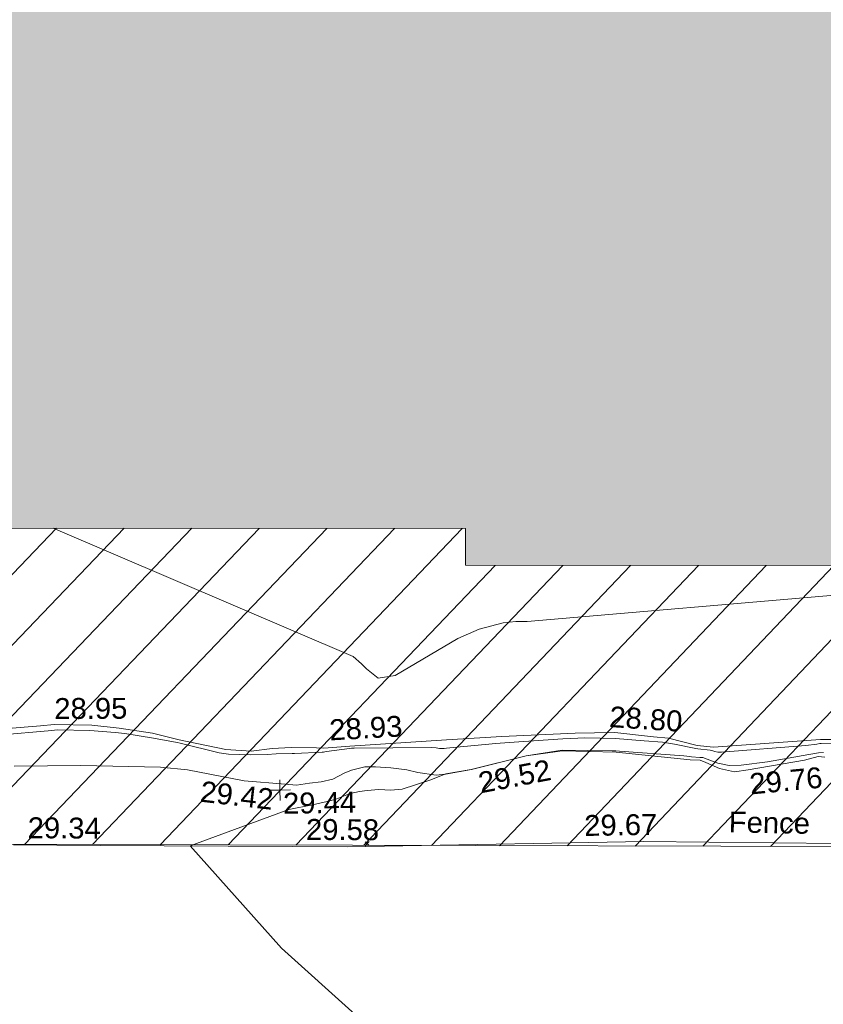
# Model space of a CAD drawing. Header units: millimetres. Extents: x -287732 to 520720, y -88450 to 287754.
# Tile 258 of 383: x 31192 to 45609, y 121378 to 139054. Entities that reach past the tile are written whole.
import ezdxf

# ---------------------------------------------------------------- set-up
doc = ezdxf.new("R2010")
doc.units = ezdxf.units.MM
doc.linetypes.add('IMPORT-HIDDEN2 _3_', pattern=[4762.5, 3175, -1587.5])
doc.linetypes.add('IMPORT-UG_ELEC_STREET LIGHTING_QLB2 _2_', pattern=[2700, 1500, -300.0000000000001, 0, -250, 150, -300.0000000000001, 0, -200])
for name, color, linetype, lineweight, true_color in [('00_UAV_FENCE', 7, 'Continuous', 9, 0x264c2f), ('00_UAV_LEVEL_SPOT', 7, 'Continuous', 9, 0x666666), ('00_UAV_SLOPE_BOTTOM', 30, 'Continuous', 9, 0xff7f00), ('00_UAV_SLOPE_TOP', 40, 'Continuous', 9, 0xffbf00), ('01_DTM_CONTOUR_MNR', 7, 'Continuous', 9, 0xa5a552), ('12333-PUM-2D-U-0001-C01 - Rev2_REVIT IMPORT_dwg', 7, 'Continuous', 9, 0x767676), ('A_RHA_Line', 7, 'Continuous', 9, 0x00a600), ('PUM-CHAMBER EXTENTS', 6, 'IMPORT-HIDDEN2 _3_', 9, 0xff00ff), ('PUM-UNABLE TO SURVEY', 190, 'Continuous', 9, 0x7f00ff)]:
    doc.layers.add(name, color=color, linetype=linetype, lineweight=lineweight, true_color=true_color)
doc.layers.add('A_RHA_Detail', color=7, linetype='Continuous', lineweight=9)
doc.layers.add('GEN-TEXT', color=7, linetype='Continuous', lineweight=9)
doc.styles.add('Swis721 Lt BT_2', font='swissl.ttf', dxfattribs={"height": 375})

# ---------------------------------------------------------------- blocks, each defined once
blk = doc.blocks.new('12333-PUM-2D-U-0001-C01 - Rev2_REVIT IMPORT_dwg_UAV-2077255-Site Location Plan Proposed')
at = {"layer": '00_UAV_LEVEL_SPOT', "color": 254, "true_color": 0xcccccc, "flags": 128}
for points in [[(500.0000000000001, 0), (0, 0), (0, 500.0000000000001)], [(0, -500.0000000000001), (0, 0), (-500.0000000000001, 0)]]:
    blk.add_lwpolyline(points, dxfattribs=at)
blk = doc.blocks.new('12333-PUM-2D-U-0001-C01 - Rev2_REVIT IMPORT_dwg_MGS62954_T2_Galway_ITM_3d_Rev1-2077680-Site Location Plan Proposed')
at = {"layer": '00_UAV_FENCE', "color": 254, "true_color": 0xcccccc, "flags": 128}
blk.add_lwpolyline([(533935206.6221311, 725679102.9128728), (533936759.0885, 725679065.2965001), (533940199.325044, 725678985.3090591), (533941189.0885001, 725678962.2965001), (533945197.682681, 725678961.5435711), (533946513.0885, 725678961.2965001), (533950007.0885, 725678867.2965002), (533950179.9217247, 725678796.7998312), (533952086.0885001, 725678019.2965002), (533955007.8099065, 725677707.5386722), (533955637.4254999, 725677640.3565), (533959398.4255, 725677518.3564999), (533960001.7125965, 725677502.8472565), (533964766.4255, 725677380.3565), (533964999.6327899, 725677378.2864738)], dxfattribs=at)
at = {"layer": '00_UAV_SLOPE_BOTTOM', "color": 254, "true_color": 0xcccccc, "flags": 128}
blk.add_lwpolyline([(533934987.8540001, 725681185.2585), (533935724.4635134, 725681230.8296767), (533935973.8540002, 725681246.2585), (533936643.854, 725681228.2585), (533937136.854, 725681160.2585001), (533937734.8540001, 725681064.2585001), (533938205.8540002, 725680937.2585001), (533939041.8540002, 725680747.2585001), (533939498.8540002, 725680711.2585001), (533939876.8540001, 725680747.2585001), (533940217.8540002, 725680761.2584999), (533940668.305406, 725680746.5530418), (533940799.8540001, 725680742.2585001), (533941270.8540002, 725680765.2585), (533943006.854, 725680851.2585), (533943996.854, 725680891.2585), (533945312.854, 725680933.2585), (533945660.0211799, 725680931.310858), (533946025.8540002, 725680929.2585), (533946718.8540002, 725680840.2585002), (533946986.854, 725680810.2585), (533947495.8540002, 725680672.2585001), (533947789.8540001, 725680638.2585001), (533949711.8540001, 725680739.2585), (533950110.8540001, 725680731.2585)], dxfattribs=at)
at = {"layer": '00_UAV_SLOPE_TOP', "color": 254, "true_color": 0xcccccc, "flags": 128}
blk.add_lwpolyline([(533949784.8540002, 725680423.2585), (533949663.8540001, 725680433.2585), (533949417.8540002, 725680372.2585001), (533948405.854, 725680220.2585001), (533948162.8540002, 725680186.2585002), (533947893.8540001, 725680250.2585), (533947651.8540002, 725680365.2585001), (533947548.8540002, 725680407.2585001), (533947366.854, 725680418.2585001), (533946043.8540002, 725680574.2585001), (533945072.8540001, 725680620.2585), (533944989.7284939, 725680609.7707026), (533944430.854, 725680539.2585002), (533943441.8540002, 725680309.2585), (533942976.854, 725680237.2585), (533942804.8540002, 725680220.2585001), (533942478.8540002, 725680272.2585), (533942282.8540001, 725680326.2585), (533941996.854, 725680366.2585), (533941721.8540002, 725680390.2585), (533941531.8540001, 725680390.2585), (533941292.8540002, 725680334.2585001), (533941156.8540001, 725680285.2585001), (533940951.8540001, 725680178.2585), (533940742.8540001, 725680139.2585), (533940535.854, 725680113.2585001), (533940300.854, 725680084.2585), (533940095.3112471, 725680105.3173093), (533939363.8540002, 725680180.2585), (533938347.8540002, 725680395.2585), (533937866.854, 725680448.2585001), (533936434.8540001, 725680503.2585), (533935241.8540001, 725680512.2585001)], dxfattribs=at)
at = {"layer": '01_DTM_CONTOUR_MNR', "color": 254, "true_color": 0xcccccc, "flags": 128}
for points in [[(533955928.2178058, 725683749.236967), (533953072.8775793, 725682526.7446767), (533953000.0246473, 725682510.4997101), (533951907.7985194, 725682719.8161122), (533951819.9725847, 725682729.253167), (533951686.06034, 725682733.1077293), (533951320.8421141, 725682909.096933), (533950868.3342286, 725683260.6052773), (533950783.9438123, 725683317.6114272), (533950721.3472973, 725683331.055059), (533950414.6354167, 725683323.3333334), (533950263.6668929, 725683333.9721847), (533950217.232935, 725683338.0235249), (533944486.2819303, 725682952.6128732), (533944285.0799745, 725682953.5764557), (533944054.6860553, 725682934.558917), (533943623.7758124, 725682827.5545667), (533943236.2453067, 725682665.7636149), (533942101.9763803, 725682023.8235593), (533941795.0342467, 725681979.9657534), (533941594.2890519, 725682151.5757068), (533941504.4341809, 725682240.6029558), (533941356.0116561, 725682376.5397571), (533936014.8730016, 725684772.2997078)], [(533935030.2001251, 725681080.6556598), (533935861.1973006, 725681139.7068527), (533936031.5678006, 725681149.6177168), (533936611.4381444, 725681130.7135495), (533937062.5685366, 725681088.0214567), (533937237.9340792, 725681064.7490463), (533937749.4431514, 725680975.2834123), (533938172.1843766, 725680885.5010134), (533938227.0503161, 725680874.2344954), (533938924.9296668, 725680691.6309905), (533939091.0881017, 725680658.9993191), (533939481.9676551, 725680641.7346941), (533939783.9354865, 725680644.698514), (533939942.1592112, 725680650.8412588), (533940232.2964076, 725680655.4805354), (533940271.492855, 725680655.4051384), (533940769.8800001, 725680667.0169234), (533940792.6244898, 725680666.2448982), (533940816.9838709, 725680676.5935484), (533940848.1000003, 725680679.8750001), (533941259.7045869, 725680725.0745605), (533941296.9495168, 725680730.612245), (533941316.6433943, 725680730.612245), (533941343.1486631, 725680729.9185411), (533942731.6951035, 725680717.7362869), (533942815.6648926, 725680711.5695126), (533942872.9427837, 725680700.012858), (533942959.1538461, 725680697.4615386), (533943002.6384709, 725680700.3155731), (533943118.9796193, 725680713.1418737), (533943884.9734458, 725680770.8653545), (533944127.6888638, 725680786.0672039), (533945089.2783865, 725680832.180194), (533945237.5488195, 725680836.4172254), (533945488.9751695, 725680841.7382727), (533946033.0474302, 725680820.2925119), (533946552.1089361, 725680773.3373716), (533946875.6619611, 725680739.4184254), (533947094.5230357, 725680702.7263584), (533947471.3423647, 725680614.8891628), (533947511.8282076, 725680608.4933212), (533947732.9238395, 725680585.3020128), (533947757.620321, 725680577.553476), (533947811.3893434, 725680556.5815612), (533947869.0454546, 725680543.8636365), (533947930.2903823, 725680544.9645798), (533949446.6782007, 725680634.6712804), (533949647.3437501, 725680660.0592674), (533949698.5641719, 725680669.0978652), (533949725.2335696, 725680670.3608248), (533950034.6258688, 725680659.193998)], [(533941280.0000001, 725675950.0000002), (533939980.6395455, 725677164.0997251), (533938370, 725679030.0000001), (533940154.4973245, 725679650.3351172), (533940579.029528, 725679728.8617177), (533940738.9973264, 725679757.9278076), (533940874.4058553, 725679787.5579795), (533941019.7003707, 725679825.6897831), (533941169.1418605, 725679884.7108526), (533941259.8224513, 725679916.5675831), (533941425.716418, 725679951.3955224), (533941563.6199353, 725679968.0688818), (533941777.0394078, 725679981.8834134), (533941989.6897787, 725679965.1146759), (533942193.1333026, 725679978.6857569), (533942690.2006676, 725680134.0700879), (533942980, 725680240.0000001), (533943440.0000002, 725680310.0000002), (533944430.0000002, 725680540.0000001), (533945074.9315068, 725680626.369863), (533945974.3436685, 725680602.378465), (533946039.2028422, 725680598.6976836), (533946101.6958302, 725680594.4968739), (533947258.1223677, 725680492.2901624), (533947310.2926211, 725680481.2786261), (533947395.9717699, 725680469.9457114), (533947541.0021884, 725680456.7886206), (533947593.8543673, 725680452.0271021), (533947676.4920949, 725680421.0918972), (533947865.4110252, 725680345.897002), (533948068.352602, 725680301.4630517), (533948283.9834516, 725680305.3660489), (533948753.3089501, 725680357.32358), (533949500.6883593, 725680472.9472172), (533949671.8539281, 725680503.4943544), (533949761.2741649, 725680505.6038177)]]:
    blk.add_lwpolyline(points, dxfattribs=at)
at = {"xscale": 0.375, "yscale": 0.375, "zscale": 0.375}
blk.add_blockref('12333-PUM-2D-U-0001-C01 - Rev2_REVIT IMPORT_dwg_UAV-2077255-Site Location Plan Proposed', (533940000.0000001, 725680000), dxfattribs=at)
at = {"layer": '00_UAV_FENCE', "color": 251, "true_color": 0x666666, "char_height": 375, "attachment_point": 1, "line_spacing_factor": 1.005061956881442, "style": 'Swis721 Lt BT_2'}
for s, insert, width, rotation in [('29.34', (533935468.5447049, 725679591.9414302), 1495.902363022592, 358.61199070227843), ('29.58', (533940460.6693701, 725679474.6468849), 1495.902363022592, 358.67971819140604), ('29.67', (533945447.7756949, 725679456.7262131), 1495.902363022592, 359.9892382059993), ('Fence', (533948049.1861722, 725679476.1588756), 1681.10932225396, 357.95596352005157)]:
    blk.add_mtext(s, dxfattribs=dict(at, insert=insert, width=width, rotation=rotation))
at = {"layer": '00_UAV_LEVEL_SPOT', "insert": (533940051.8765643, 725679949.1441548), "char_height": 375, "width": 1495.902363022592, "attachment_point": 1, "line_spacing_factor": 1.005061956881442, "style": 'Swis721 Lt BT_2'}
blk.add_mtext('29.44', dxfattribs=at)
at = {"layer": '00_UAV_SLOPE_BOTTOM', "color": 251, "true_color": 0x666666, "char_height": 375, "width": 1495.902363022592, "attachment_point": 1, "line_spacing_factor": 1.005061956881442, "style": 'Swis721 Lt BT_2'}
for s, insert, rotation in [('28.95', (533935981.1292151, 725681722.6376497), 359.2261474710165), ('28.80', (533945950.251202, 725681404.0887116), 355.2403573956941), ('28.93', (533940899.1325384, 725681251.0044264), 2.1974804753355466)]:
    blk.add_mtext(s, dxfattribs=dict(at, insert=insert, rotation=rotation))
at = {"layer": '00_UAV_SLOPE_TOP', "color": 251, "true_color": 0x666666, "char_height": 375, "width": 1495.902363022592, "attachment_point": 1, "line_spacing_factor": 1.005061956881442, "style": 'Swis721 Lt BT_2'}
for s, insert, rotation in [('29.52', (533943536.4631663, 725680249.1264073), 9.766527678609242), ('29.42', (533938600.4326966, 725680191.2390118), 352.5398847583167), ('29.76', (533948411.7101128, 725680148.0397627), 4.475717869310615)]:
    blk.add_mtext(s, dxfattribs=dict(at, insert=insert, rotation=rotation))
blk = doc.blocks.new('12333-PUM-2D-U-0001-C01 - Rev2_REVIT IMPORT_dwg-1620468-Site Location Plan Proposed')
at = {"layer": 'PUM-CHAMBER EXTENTS', "true_color": 0xfff4d4}
h = blk.add_hatch(dxfattribs=at)
h.set_pattern_fill('FP_14', style=0, pattern_type=2)
h.set_pattern_definition([(45, (-533641079.65, -725615854.3560001), (-618.7184335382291, 618.7184335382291), [])])
h.paths.add_polyline_path([(351699.7223387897, 60394.56140982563), (351708.9931529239, 60906.25732130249), (352393.2163071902, 60898.13015708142), (353041.6677554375, 66223.39089351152), (353206.9931679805, 73966.25732118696), (353982.8594361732, 73952.71452510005), (354317.3501528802, 76699.64382133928), (358888.3501528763, 76111.64382135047), (361222.350152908, 86809.64382132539), (361563.3501529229, 88895.64382133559), (363078.3501529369, 90435.64382137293), (363904.3501529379, 101867.6438212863), (365385.1266995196, 110525.3932341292), (365230.9820148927, 110551.7047199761), (365498.4008083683, 111226.8875165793), (365470.0968050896, 111952.5482150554), (365624.7061381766, 111926.1574136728), (366051.3501529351, 114420.6438213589), (364898.3501528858, 114331.6438213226), (360524.3501529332, 111561.643821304), (356416.7002318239, 111258.678218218), (357929.2858412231, 111182.0907012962), (360544.5530249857, 111349.5624075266), (360546.5568067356, 111049.5690885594), (355314.0187962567, 111014.6190039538), (355309.6134037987, 111177.0234435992), (355277.3501528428, 111174.6438213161), (352644.3501529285, 114141.6438213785), (338239.8330883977, 112460.2766464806), (329804.3501528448, 111555.6438213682), (319532.3501528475, 110592.6438213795), (310517.3501528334, 109863.6438213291), (302620.3501528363, 109581.6438213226), (295825.3501529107, 109566.6438213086), (279813.350152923, 106549.6438213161), (276140.8366145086, 103581.1872824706), (276061.814112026, 103425.8629484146), (271406.8224872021, 105468.1551963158), (271509.3894614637, 105701.9358727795), (267649.3501529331, 107463.6438213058), (260223.350152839, 100640.6438213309), (259796.3501529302, 72682.64382134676), (269496.3501528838, 64316.64382130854), (273776.3501529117, 63665.64382135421), (309011.3501528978, 62955.64382139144), (311037.3501528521, 62074.6438213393), (338250.4136490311, 60841.37633496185), (351699.5658924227, 60394.56660730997)])
h.paths.add_polyline_path([(268358.9909750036, 65556.86419187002), (264596.4920611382, 69167.41490751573), (264804.2082447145, 69383.87273540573), (266581.5988270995, 67470.36930634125), (268566.7072650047, 65773.32227584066), (268393.5501527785, 65592.87780161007)])
h.paths.add_polyline_path([(332379.8871528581, 67575.85382149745), (302320.8871528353, 68122.85382142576), (302332.4158496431, 68783.33241919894), (280169.8095181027, 69186.63780598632), (280330.3604934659, 78384.59702432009), (275960.0958838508, 78464.13017966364), (276108.0612945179, 86595.19465455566), (280450.151176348, 86519.40319374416), (280756.2778082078, 103341.6855813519), (302910.5740271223, 102938.5317815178), (302920.972094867, 103534.2366836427), (310787.9439886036, 103391.077438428), (310815.0515439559, 104880.7045066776), (318228.828162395, 104745.7919744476), (318301.0448391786, 108714.2766025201), (322633.8020448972, 108635.4310593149), (322539.6341878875, 103240.5581443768), (349750.1643799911, 102745.3933022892), (349310.9351529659, 74176.4228213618), (332506.0083566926, 74506.52523825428), (332420.0679097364, 69783.88557772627)])
h.paths.add_polyline_path([(262373.7501529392, 72788.24382127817), (262335.6501529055, 75226.64382126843), (265345.5501529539, 75226.64382127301), (265383.6501528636, 72864.44382129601), (265304.282726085, 72862.43451935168)])
h.paths.add_polyline_path([(261383.1501529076, 75912.44382133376), (261459.3501528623, 80789.24382130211), (267517.2501529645, 80713.04382131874), (267441.0501529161, 75836.24382126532), (261504.349508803, 75910.91930113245)])
h.paths.add_polyline_path([(302573.8228673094, 78329.5292630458), (302592.4407276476, 78963.90062831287), (306343.567266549, 78898.43991812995), (306598.9518629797, 91613.856582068), (302817.47857218, 91689.80612071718), (302824.7189976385, 92271.11380375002), (296640.3411529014, 92395.32482125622), (296360.3411528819, 78454.32482147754), (302538.3452618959, 78330.24181806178)])
h.paths.add_polyline_path([(261840.3501529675, 80865.44382132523), (261687.9501528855, 92981.24382128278), (264050.1501528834, 92981.2438213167), (264202.5501529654, 80865.44382135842), (262112.9041611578, 80865.44382132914)])
h.paths.add_polyline_path([(274664.4282881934, 104261.9875886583), (272430.0401462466, 105281.7542374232), (273799.1437452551, 104582.3695657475), (274486.1144024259, 104328.01044291)])
h.paths.add_polyline_path([(315481.3501528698, 115683.6438212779), (326437.1652111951, 116343.5766866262), (364189.3501528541, 120948.6438212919), (366744.3501529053, 124721.6438213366), (363517.3501528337, 126053.6438213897), (359872.3501529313, 126432.6438213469), (352849.3501528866, 126181.6438212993), (339104.3501528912, 124625.6438213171), (335451.3501528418, 124514.6438212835), (325145.3501528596, 123235.643821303), (319635.3501528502, 122976.6438213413), (314446.3501528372, 122493.6438213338), (313566.3501528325, 118980.6438212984), (313763.6326656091, 118640.9882366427)])
h.paths.add_polyline_path([(322305.0501529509, 119194.0438212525), (322152.6501528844, 121403.8438213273), (326724.6501528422, 121784.8438212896), (326877.0501529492, 119498.8438213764), (323355.1979920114, 119264.0536772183)])
h.paths.add_polyline_path([(328629.650152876, 120870.4438213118), (328477.2501528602, 122089.6438212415), (329810.7501529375, 122242.0438213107), (329963.150152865, 121022.843821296), (328841.381541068, 120894.6416942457)])
h.paths.add_polyline_path([(317352.0501529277, 121480.0438213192), (317352.0501529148, 121861.0438213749), (317618.7501529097, 121856.3885555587), (317618.7501529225, 121480.0438212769), (317362.3608134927, 121480.0438213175)])
h.paths.add_polyline_path([(331601.450152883, 122089.6438213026), (331144.2501529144, 122242.0438212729), (331258.5501528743, 122623.0438212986), (331715.7501528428, 122470.6438213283), (331644.5503212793, 122233.3110493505)])
at = {"layer": 'GEN-TEXT', "color": 253, "true_color": 0xaaaaaa}
for p, q in [((300434.9948138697, 63122.28848226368), (300505.7054919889, 63192.9991603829)), ((300505.7054919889, 63122.28848226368), (300434.9948138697, 63192.9991603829))]:
    blk.add_line(p, q, dxfattribs=at)
at = {"layer": 'PUM-UNABLE TO SURVEY', "color": 7, "true_color": 0xfff4d4, "flags": 128}
blk.add_lwpolyline([(351699.7223387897, 60394.56140982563), (337339.3501528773, 60871.64382135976), (311037.3501528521, 62074.6438213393), (309011.3501528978, 62955.64382139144), (273776.3501529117, 63665.64382135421), (269496.3501528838, 64316.64382130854), (259796.3501529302, 72682.64382134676), (260223.350152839, 100640.6438213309), (267649.350152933, 107463.6438213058), (271509.3894614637, 105701.9358727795)], dxfattribs=at)
blk.add_blockref('12333-PUM-2D-U-0001-C01 - Rev2_REVIT IMPORT_dwg_MGS62954_T2_Galway_ITM_3d_Rev1-2077680-Site Location Plan Proposed', (-533641079.6498471, -725615854.3561786))

msp = doc.modelspace()

# ---------------------------------------------------------------- hatches: boundary and pattern name
at = {"layer": 'A_RHA_Detail', "true_color": 0xc0c0c0}
h = msp.add_hatch(color=9, dxfattribs=at)
h.paths.add_polyline_path([(-80880.60083809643, -68502.79057078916), (-80400.865924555, -68483.41509113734), (-80400.865924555, -62984.64684185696), (-24474.85765177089, -63009.32043784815), (-24456.14471271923, -50840.30023858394), (-36622.55041039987, -50831.65104353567), (-36622.55041039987, -44228.57792613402), (-50959.0526582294, -44218.38599194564), (-50959.0526582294, -42573.78171514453), (-54563.9325804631, -42571.21897729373), (-54565.69773352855, -45054.17447474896), (-92408.82109321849, -45027.27149621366), (-92411.78875845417, -49201.74309222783), (-100061.9988811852, -49201.74309222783), (-100052.2214449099, -64852.82557838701), (-86120.90825229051, -64852.82557838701), (-86092.1662649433, -62957.90041523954), (-84861.10047608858, -62957.90041523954), (-84854.79052929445, -68240.109737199), (-80870.60226892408, -68240.10973722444)])
h.paths.add_polyline_path([(-137238.9269902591, -68461.9384092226), (-132719.7426408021, -68433.0633692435), (-132847.0731201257, -62850.04282283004), (-130454.6837966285, -62916.63108078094), (-130498.2830220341, -61355.85393642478), (-117581.136331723, -61423.42893438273), (-117492.3908565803, -49183.91309190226), (-125136.5200282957, -49178.47881952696), (-125133.572703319, -45032.61887136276), (-163007.1824077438, -45005.6942194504), (-163007.1824076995, -44090.2963411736), (-163123.8521269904, -44090.21339942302), (-163122.6389897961, -42383.75184302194), (-166563.8543419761, -42383.75184298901), (-166565.034908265, -44044.39824208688), (-193158.4656786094, -44025.49275805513), (-193195.152889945, -62863.65652504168), (-137269.7106414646, -62916.63108078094), (-137254.3708868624, -65679.90523788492)])
h.paths.add_polyline_path([(120310.9497607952, -32334.28230164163), (120312.4652266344, -31610.73011961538), (133451.2244789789, -31638.24899384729), (133469.2230092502, -19717.98315780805), (121295.7536929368, -19692.48606430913), (121319.8434528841, -8190.941560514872), (112277.0825930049, -8172.001674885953), (112263.1770823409, -14811.1234547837), (78285.85310969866, -14739.95861438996), (78292.82277619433, -8167.077575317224), (75241.99098605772, -8160.673431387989), (69355.76844233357, -8152.931592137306), (69353.6659720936, -9156.74635762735), (68372.60878945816, -9154.691552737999), (68372.60878945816, -13705.52853215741), (69333.7233474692, -13707.54156770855), (69325.07112547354, -16249.53369228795), (66623.4489111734, -16249.53369228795), (66619.79243935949, -17995.29925530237), (65989.07757494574, -17995.2992552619), (65985.44262772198, -19730.78799483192), (57152.23993377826, -19712.28702421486), (57127.42535098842, -31559.89463417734), (70277.87165424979, -31587.43801817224), (70277.87165431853, -32271.7414715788), (78263.96947909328, -32285.12944888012), (78266.62661740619, -31019.79372153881), (112335.8856506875, -31091.15111860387), (112335.8856506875, -32317.57330553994), (119781.4233959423, -32333.17321913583)])
h.paths.add_polyline_path([(7503.717409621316, -1791.439263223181), (15482.43097392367, -674.0213231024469), (15484.0826588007, 148.1327206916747), (56188.28042539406, 205.5276654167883), (56155.84326007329, 14338.3166313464), (18016.62665935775, 14236.48149539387), (17967.9025208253, 34313.18372071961), (21727.10644863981, 34324.0692624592), (21708.90974962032, 40608.10218321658), (18009.66447159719, 40608.10218321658), (17995.54603706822, 45483.75063442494), (9770.084204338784, 45420.6329473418), (3966.213879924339, 45446.76585222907), (3984.771235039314, 14176.56786832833), (1023.062455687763, 14176.56786837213), (-276.5134647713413, 14190.52623461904), (-231.6790044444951, 5968.135265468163), (-226.4491536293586, 193.7444677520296), (553.0869992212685, 183.4716499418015), (7477.609307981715, 143.2867586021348), (7488.638446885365, -674.0213231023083)])
h.paths.add_polyline_path([(77755.59663317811, 53.47451145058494), (77729.51881611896, 1699.844979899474), (94464.47132486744, 1659.976083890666), (94606.37913471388, 17991.390236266), (88810.4190114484, 18015.03260816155), (88799.89418497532, 14436.74271609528), (69413.88950349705, 14457.8773889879), (69377.35724448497, 99.62816357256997), (75241.99098605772, 67.32134432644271)])
h.paths.add_polyline_path([(61252.12079701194, 46453.95617366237), (105774.7348988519, 46472.68783506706), (105768.2642198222, 61852.61234306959), (92285.13876309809, 61852.61234306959), (92308.59670399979, 65784.30757140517), (96107.4668000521, 65767.60445243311), (96059.68081117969, 75209.20847378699), (101084.8427276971, 75071.88872764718), (104988.0046543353, 74765.36560406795), (108403.6894220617, 74363.8408943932), (112009.2703903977, 73787.25420861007), (115645.3524815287, 73049.69667206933), (116890.8108051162, 72761.69136252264), (120208.9929833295, 71893.18353872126), (120865.241739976, 71703.68484519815), (124135.6329506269, 70669.67317906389), (127435.6253142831, 69480.50055823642), (127820.4368670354, 69394.93141813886), (128274.3081769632, 69331.69585753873), (128731.8791144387, 69306.66104516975), (129189.9401488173, 69320.00258290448), (129645.2782985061, 69371.62688826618), (130094.6997111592, 69461.17185603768), (130535.0520071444, 69588.00939074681), (130963.246434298, 69751.24981927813), (131376.2795165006, 69949.74812590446), (131771.2541232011, 70182.11198903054), (132162.5575600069, 70460.5404660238), (132496.0921583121, 70741.69081113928), (132820.871367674, 71064.98072578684), (133117.4593294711, 71414.31364272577), (133383.77568926, 71787.23923950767), (133616.5473239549, 72178.5372844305), (133817.1647262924, 72590.54524898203), (133982.6025969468, 73017.89547513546), (134111.7005086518, 73457.59040801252), (134203.5529320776, 73906.54590458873), (134257.5155883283, 74361.61286216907), (134272.5462649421, 74819.5993153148), (134250.5259875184, 75277.29281745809), (134189.6227572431, 75731.48297747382), (134090.9274700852, 76178.98397757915), (133955.1324028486, 76616.65691993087), (133783.1900598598, 77041.43184345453), (133576.3064937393, 77450.32925647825), (133335.932843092, 77840.48103920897), (133063.7551572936, 78209.15055532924), (132761.6825665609, 78553.75185442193), (132431.8338935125, 78871.8678050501), (132076.5227905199, 79161.26705197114), (131698.2415080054, 79419.91966861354), (131299.6434187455, 79646.01139197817), (131093.5942456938, 79746.34209763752), (132146.0467355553, 83110.22226145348), (122787.7632953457, 86282.54285518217), (121604.3555412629, 82800.3591886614), (117095.9864227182, 83870.84033785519), (116841.9598400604, 83526.35449572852), (116120.5435466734, 91221.93611972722), (110237.7341284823, 91274.27491021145), (110194.3680786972, 90435.39030214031), (104988.0046543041, 90486.49901390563), (104973.2761846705, 94309.82427956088), (103746.1314668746, 94309.8242795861), (103839.9937121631, 122852.1474271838), (96365.09202306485, 122931.9599470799), (96350.3400238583, 123952.4168585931), (104555.5505249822, 123902.1925226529), (104607.3234458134, 120248.5396156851), (125502.5015002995, 120134.1933400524), (125662.0200253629, 137657.3796882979), (114479.5865733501, 137699.2256881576), (114382.306264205, 129149.9458158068), (104644.159003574, 129187.9975073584), (104577.9931702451, 126217.3903144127), (101184.4926406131, 126159.1566967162), (101264.6166812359, 135959.2655565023), (89967.23178808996, 135988.8856164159), (89927.63362986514, 125823.6463181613), (93630.53562302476, 125840.7948842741), (93580.65688892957, 122931.9599470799), (88697.38835376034, 122904.7310126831), (88679.3898954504, 95739.09143775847), (86378.25848996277, 95739.09143775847), (86378.18187189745, 96178.1008337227), (83279.50743284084, 96200.92083327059), (83273.62493422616, 95735.74732133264), (70169.67509619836, 95733.22421950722), (70166.26842742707, 96272.07409347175), (66674.99731294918, 96257.14073655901), (66654.74538556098, 95755.71092136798), (65784.77231079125, 95755.71092136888), (65887.65094984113, 117470.630565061), (53473.3427162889, 117487.9046429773), (53434.44066309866, 98570.46349063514), (40649.41626916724, 98570.46349063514), (40610.16711559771, 94406.01479078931), (38853.82372868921, 94410.36303440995), (38848.65589191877, 89463.65332729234), (40612.46601912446, 89518.45976927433), (40665.38257362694, 86257.73741128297), (38372.19584460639, 86305.72309285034), (38369.79374539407, 76901.0507917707), (50937.9512507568, 76944.40198294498), (50922.88567286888, 74598.78180889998), (56484.9061132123, 74588.85093771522), (56484.9061132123, 75194.85181995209), (92465.4037153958, 75233.0258166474), (92645.92783662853, 71766.64845094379), (89810.55521366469, 69362.83965827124), (85313.16173974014, 69360.94750420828), (85313.16173974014, 66907.4050808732), (75210.14498263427, 66903.15451589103), (75210.14498263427, 63815.70944550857), (70819.40014309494, 63815.70999200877), (70819.21601505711, 64253.35708059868), (69456.83415683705, 64253.35708059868), (69455.7195737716, 66901.99623166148), (61303.32856759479, 66898.5668068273), (61304.56054988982, 63970.32021231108), (70500.41048208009, 63970.32021219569), (70500.4088543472, 61852.59006207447), (61245.6438848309, 61848.69637488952), (61252.03558504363, 46656.49344428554)])
h.paths.add_polyline_path([(-17153.16561239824, 48569.32684293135), (-17153.16561224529, 60770.38083685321), (-29362.88357759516, 60774.70428694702), (-29362.88357759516, 67399.20394580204), (-43507.24466814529, 67405.01911303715), (-43488.5313307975, 69093.07334175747), (-45766.41866231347, 69109.32868388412), (-45794.3462003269, 67405.01911303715), (-47272.11273194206, 67404.2124544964), (-47272.44887633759, 66454.91798908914), (-86004.56386332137, 66468.63299519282), (-86006.66970787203, 60521.58362721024), (-92662.87722510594, 60521.58362721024), (-92665.2138765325, 50184.35611932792), (-79752.0168396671, 50179.78309939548), (-79752.016597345, 48591.4932381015), (-17157.7163123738, 48569.32845417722)])
h.paths.add_polyline_path([(-201056.4185878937, 48628.75479108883), (-138377.9751621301, 48634.64535779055), (-138377.9751621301, 50133.28201003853), (-125467.710581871, 50134.49626164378), (-125468.6909603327, 60566.1903686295), (-132186.8595614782, 60565.86652591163), (-132187.4203588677, 66533.0197876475), (-170643.3098734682, 66805.61809689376), (-170643.3098732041, 67738.78475848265), (-200340.0100486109, 67488.93693764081), (-200348.7171487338, 60827.78025104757), (-201057.5650552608, 60827.71357558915), (-201056.6510294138, 51102.04313372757)])
h.paths.add_polyline_path([(-240051.5126725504, 54769.19491160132), (-239444.490259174, 54811.10754483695), (-239186.5396223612, 54841.92927608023), (-238764.8191577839, 54940.98166103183), (-238382.4735933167, 55122.46891388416), (-237990.3402229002, 55354.87497234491), (-237269.2031023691, 55936.21515020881), (-237032.4836384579, 56225.56611516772), (-236793.0039602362, 56569.31473944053), (-236554.5880578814, 57004.26389721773), (-236432.7219585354, 57267.46508908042), (-236300.081527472, 57753.26238983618), (-236250.7285154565, 58017.17885684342), (-236235.6490609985, 58516.21786804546), (-236233.2538429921, 58987.85640053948), (-236213.7029795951, 59823.48083769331), (-236363.8287855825, 59820.86038205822), (-236634.0279869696, 60698.06075827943), (-236391.9547756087, 61432.19726339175), (-236225.4740089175, 61435.10319600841), (-236201.6036569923, 62637.68779596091), (-232563.5271750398, 62639.28734435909), (-232563.5271750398, 63049.03842404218), (-232732.1945866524, 63049.15302218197), (-232860.1521277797, 63457.95890274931), (-232731.606808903, 63914.24862697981), (-232560.8209656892, 63914.24862697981), (-232515.1276847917, 70598.00033009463), (-240628.6947849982, 70598.85496273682), (-240629.7923196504, 72350.98321577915), (-246412.6011212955, 72347.36085933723), (-246412.6011212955, 70616.45923936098), (-254449.5805725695, 70618.60952619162), (-254454.637144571, 70754.06491720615), (-254469.7140363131, 73191.66276250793), (-263883.2532625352, 73267.83063688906), (-263902.4181505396, 68260.74348553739), (-263714.8217520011, 68259.82096572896), (-263552.9672900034, 67819.65434396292), (-263719.0883117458, 67392.2068408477), (-263913.6298699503, 67392.20684284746), (-263956.7001913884, 58633.76423459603), (-260181.1963171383, 58611.22607638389), (-260192.3146983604, 56354.25111579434), (-257184.684388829, 56339.46086021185), (-257213.4419957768, 57092.93866021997), (-257338.5163846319, 57093.27331223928), (-257471.0109294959, 57531.74572308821), (-257338.5163845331, 58062.22513696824), (-257203.4956297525, 58064.06881289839), (-257173.5751889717, 58598.54056692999), (-256478.2273617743, 58575.27357994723), (-256478.2273617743, 58788.51859473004), (-256013.0091299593, 58911.92701534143), (-255397.0786664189, 58780.99767617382), (-255397.0786664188, 58595.982422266), (-243809.885361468, 58585.92793201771), (-243805.3570672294, 58352.04527760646), (-243740.939469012, 57884.52572680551), (-243619.0830608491, 57421.84877545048), (-243424.3877545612, 56943.65915412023), (-243247.1437899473, 56608.24157713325), (-243003.0710579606, 56249.99021479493), (-242732.2093200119, 55932.75703082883), (-242371.7230178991, 55603.12658811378), (-242141.255125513, 55424.88676767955), (-241804.9643037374, 55216.88439822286), (-241529.4640827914, 55077.02869055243), (-241100.6275144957, 54917.18295003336), (-240836.2134980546, 54840.82833176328), (-240453.4486195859, 54788.60784130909), (-240218.9578693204, 54777.28227442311)])
h.paths.add_polyline_path([(40276.69022552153, 59895.36417752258), (40328.62676029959, 69196.9439153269), (36588.99968785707, 69217.8245910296), (36619.46637569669, 74674.25962428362), (32264.36460078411, 74687.02318924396), (32233.48293867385, 69156.26826306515), (11916.69390495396, 69269.70959686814), (11966.66200111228, 78218.75165974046), (29087.509017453, 78123.15526808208), (29143.44567205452, 88141.1370047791), (15719.348796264, 88216.09212953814), (15732.60379610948, 90589.9978889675), (4594.294101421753, 90652.19003489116), (4525.129359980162, 78265.12250449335), (10096.76365553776, 78234.01258731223), (10077.43887221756, 74773.03821910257), (4547.641142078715, 74803.91453678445), (4465.579974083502, 60107.1600234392), (19125.89094760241, 60025.30234268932), (19139.86249374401, 62527.53804644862), (31738.59196305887, 62457.19146404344), (31724.55430858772, 59943.11609815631), (38369.79364225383, 59906.01157293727)])
h.paths.add_polyline_path([(-246083.0241259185, 72334.29150213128), (-246083.0594797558, 72334.30275087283), (-246208.2905500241, 72334.29150213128)])
h.paths.add_polyline_path([(-114575.3004830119, 112178.0758695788), (-114575.3246435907, 112178.0758695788), (-114707.2752166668, 115801.5811617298)])
h.paths.add_polyline_path([(-154699.9178765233, 101760.4080976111), (-114382.050333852, 101776.0542914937), (-114382.050333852, 106926.9360164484), (-113755.641395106, 106927.1792101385), (-113757.5507412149, 111847.2721531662), (-114431.6837526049, 111847.2721531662), (-114431.8097758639, 112178.0758695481), (-114575.3004830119, 112178.0758695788), (-114578.9984943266, 121707.2390833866), (-123056.9849702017, 121707.2390833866), (-123068.8201032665, 156452.7036899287), (-119381.2340625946, 156454.1348067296), (-119381.2340625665, 160165.8597952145), (-115501.031452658, 160167.3662801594), (-115503.3750945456, 166206.5793118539), (-132411.7987151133, 166599.6604729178), (-132411.8243278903, 166665.6603411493), (-135275.0124468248, 166664.5490317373), (-135275.0124468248, 166628.1883101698), (-135911.3205076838, 166628.1944502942), (-135911.3479256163, 166352.1604668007), (-152521.1633846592, 166345.7146753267), (-152518.3680955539, 159142.6836790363), (-150699.3133726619, 159117.9265656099), (-150758.5477087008, 122560.691203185), (-151059.2005266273, 122560.691203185), (-151061.0981347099, 121302.4374932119), (-154138.3148337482, 121372.6012653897), (-154138.3148337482, 121865.1834517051), (-154704.3888425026, 121867.2611370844), (-154688.5451973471, 119352.3937021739), (-154745.5933227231, 119352.3715636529), (-154745.5763474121, 118722.1532660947), (-160794.1544526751, 118748.7442832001), (-160794.1544526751, 119410.5425977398), (-163852.1622693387, 119422.408321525), (-163855.0715294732, 118762.2003111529), (-167568.6765459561, 118778.5256058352), (-166634.6619849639, 124395.1277019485), (-166930.050559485, 124500.0918161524), (-167568.6765459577, 124707.6250903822), (-168028.2173235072, 124841.3808647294), (-168630.5006276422, 124991.3056740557), (-169238.2056069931, 125117.4693074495), (-169850.3952285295, 125219.6772876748), (-170466.1255403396, 125297.7720169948), (-171089.11025998, 125351.8553033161), (-171704.4065937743, 125381.1774255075), (-172325.0479971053, 125386.3595015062), (-172782.2248668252, 125374.5832362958), (-173401.7764235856, 125337.4554476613), (-174109.844898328, 125263.4341236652), (-174634.1213722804, 125190.4100126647), (-175245.0145766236, 125080.719099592), (-176047.1958093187, 124895.7675260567), (-176665.4852587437, 124724.7228134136), (-177045.3001228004, 124609.1129151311), (-177631.5127792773, 124405.2077276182), (-176665.4852586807, 118818.5158794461), (-177558.9402083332, 118822.4435768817), (-177662.2853368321, 125263.4341236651), (-176365.3912351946, 126542.9270807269), (-159462.2970490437, 126319.910391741), (-157057.7396790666, 128609.0850976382), (-157060.6673204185, 136153.1661957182), (-158638.8016610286, 137740.2441626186), (-159352.3735831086, 137740.2441626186), (-161634.4140634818, 140201.1078539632), (-168727.9404945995, 140256.8191146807), (-171035.0401161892, 137942.8847305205), (-174184.1459014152, 137942.8847305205), (-176460.1167434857, 140292.2858551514), (-177341.6856934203, 140292.2858551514), (-177341.7113613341, 140358.4281613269), (-183428.5803825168, 140356.0660244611), (-185921.6385985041, 137917.4639994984), (-185921.6385985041, 131757.3091155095), (-186906.8767412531, 131756.9267733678), (-187725.3914540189, 130809.9989183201), (-187724.058890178, 127376.1828148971), (-186481.0281350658, 126304.5577463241), (-186479.4846754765, 122327.2959175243), (-185176.2828158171, 121059.4673825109), (-180304.1129154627, 121059.4673824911), (-180304.1136492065, 118802.0484409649), (-193555.3706955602, 118802.0484409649), (-193555.368699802, 133117.8341649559), (-192593.6442938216, 133118.2073819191), (-192593.6442938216, 134200.8158367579), (-192224.6284783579, 134200.9592041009), (-192225.5653014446, 136615.0101267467), (-192595.0012460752, 136615.0101267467), (-192595.4357332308, 137734.4745165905), (-193589.2709668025, 137734.4746851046), (-193589.2685988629, 147474.570583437), (-193163.2062206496, 147492.8644732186), (-192765.7252967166, 147531.087133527), (-192359.9383250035, 147589.5931622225), (-192199.8207947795, 147616.5827294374), (-191882.7548926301, 147682.9245600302), (-191568.5380070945, 147761.6632019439), (-191257.654638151, 147852.677242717), (-190828.6072909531, 148002.2045655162), (-190647.7999969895, 148070.9514233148), (-190349.7690789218, 148197.8750094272), (-190056.9509284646, 148336.4013817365), (-189769.797051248, 148486.3169427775), (-189405.3590254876, 148698.0567944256), (-189132.906026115, 148873.2749095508), (-188867.542109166, 149059.0543929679), (-188609.6764469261, 149255.1087866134), (-188354.9814055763, 149465.3525772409), (-188079.6339208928, 149713.879248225), (-187884.9836199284, 149901.8220103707), (-187545.928247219, 150265.8040604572), (-187446.29984479, 150378.3960832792), (-187241.3270201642, 150629.2310214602), (-187046.3599558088, 150887.9197697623), (-186861.6992771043, 151154.0634500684), (-186546.1373636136, 151669.829875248), (-186524.4196769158, 151707.0632450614), (-163675.2898318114, 151669.829875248), (-163687.5843045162, 148134.07679455), (-157303.6541541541, 148136.492106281), (-157303.6541541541, 155759.91501608), (-157557.4317586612, 155765.0384228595), (-157555.9168973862, 166678.0466575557), (-187009.2021991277, 166699.7464767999), (-187013.0952111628, 162054.4009359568), (-188707.17754695, 162044.5925187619), (-188705.9961892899, 155021.5333641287), (-188737.9999316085, 154650.5326604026), (-188799.0133969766, 154283.1866125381), (-188857.2045401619, 154035.4341107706), (-188966.1106131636, 153679.3368924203), (-189102.6200311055, 153332.8820747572), (-189265.8911675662, 152998.2056672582), (-189454.9174011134, 152677.371060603), (-189645.2484685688, 152421.3220123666), (-189916.9563410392, 152104.2450531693), (-190212.7041973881, 151809.4634871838), (-190530.6686598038, 151538.7947471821), (-190868.8893671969, 151293.9075915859), (-191225.281078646, 151076.3118324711), (-191597.6465194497, 150887.3490191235), (-192092.8415776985, 150682.5621956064), (-192519.2468154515, 150561.8451365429), (-192903.8930791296, 150482.240889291), (-193187.215491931, 150440.8868273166), (-193594.1866364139, 150407.1257787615), (-193594.5952989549, 151459.9895227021), (-205369.2399268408, 151455.4201247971), (-205354.4523517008, 113350.0822379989), (-207187.1580384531, 113349.3710182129), (-207184.3024929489, 105991.0636522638), (-205312.8748221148, 105991.1901500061), (-205311.2362476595, 101769.6553082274), (-175488.6451201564, 101781.2285901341), (-175488.6451201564, 110889.6985621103), (-154703.4627663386, 110897.5679794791), (-154700.2792295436, 102691.5597281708)])
h.paths.add_polyline_path([(193735.9435693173, 113047.8274774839), (208865.0938716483, 114991.0266430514), (208976.1154123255, 114126.6471160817), (216447.8967332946, 115086.3281915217), (216038.7305308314, 118271.9702413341), (232648.5073383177, 120405.3421626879), (233425.993615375, 114352.0734369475), (240632.2017567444, 115277.6440988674), (239854.8412683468, 121329.9334727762), (256406.8682407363, 123455.8879629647), (257091.7572256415, 118089.1198988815), (264572.2871227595, 119040.8180953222), (261877.8350555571, 138524.7609215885), (259178.7147038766, 138221.6086035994), (259197.3483655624, 137439.0084132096), (254686.1480587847, 136897.0007612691), (255412.6810205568, 131314.8303176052), (240852.7447969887, 129522.4514056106), (239771.0426543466, 137918.8519126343), (240649.5822431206, 138010.1984551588), (240062.3063116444, 142776.6750342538), (239165.7694642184, 142685.0143484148), (237630.9646614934, 151018.3171732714), (266172.8791088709, 154560.7889781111), (271297.1876944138, 142612.4006970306), (276531.7397502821, 144861.098714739), (274941.5029779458, 148527.9037281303), (302074.5307653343, 160134.9084326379), (300215.9323773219, 164320.1841173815), (301528.1613272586, 164907.0997989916), (300405.1237791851, 167477.8916353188), (299016.6944531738, 166945.7181824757), (295626.7488506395, 174518.754428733), (294333.0289184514, 177537.1551681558), (287288.8475947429, 174518.754428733), (289427.6893504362, 169661.0163463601), (272956.7816584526, 162557.1203578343), (271943.2187787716, 164897.4305293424), (267016.3118217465, 162764.0369715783), (268502.3094164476, 159357.0430143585), (265200.4029574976, 157946.4096681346), (226856.416695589, 153146.7821792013), (227510.3041274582, 148852.0205334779), (228280.9873165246, 141179.0007483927), (227302.3544112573, 141050.281300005), (227895.3788235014, 136433.1758633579), (228748.5501749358, 136523.8855003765), (229602.3077302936, 128023.7667641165), (217691.2359889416, 126493.8999679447), (217642.3600127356, 126874.433267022), (215138.5007311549, 126552.8357430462), (215194.9980427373, 126112.965074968), (215015.6132226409, 126089.924757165), (214840.9672575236, 127449.66446064), (192258.7012018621, 124549.1816390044), (193486.3576426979, 114991.0266430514)])
h.paths.add_polyline_path([(-78076.24187439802, 117605.5188722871), (-78076.23951902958, 117610.0871211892), (-78070.318122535, 129485.7330792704), (-74723.15926543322, 129478.385255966), (-74723.15926543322, 125435.7860624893), (-48015.64546086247, 125380.0246061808), (-47996.55031653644, 135872.5822179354), (-61198.15919578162, 135901.5630078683), (-74714.72264144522, 135923.5088764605), (-74723.6287602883, 131865.2975510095), (-78070.318122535, 131872.642169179), (-78062.97909487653, 149549.7689430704), (-58292.26570492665, 149541.5607197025), (-58292.26570491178, 148946.2407608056), (-37707.70924046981, 148937.6946533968), (-37703.30827430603, 159740.0672041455), (-44148.26955755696, 159742.7429641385), (-44148.26955755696, 162961.3319174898), (-49829.95437583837, 162961.3319174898), (-49830.92144130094, 160632.0129326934), (-78494.09026625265, 160643.9130440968), (-78494.09026625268, 161615.1537738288), (-78739.225852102, 161615.2555472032), (-78691.7919454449, 168187.9195488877), (-90844.57645036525, 168126.8149079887), (-90962.52567694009, 152686.7636277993), (-89064.97866809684, 152685.9758215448), (-89079.54115380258, 117610.0871211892), (-78374.80218507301, 117605.6428258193)])
h.paths.add_polyline_path([(69254.82576126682, 129235.9722870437), (69259.97086178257, 136167.789247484), (86068.0992678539, 136131.0235193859), (86008.66431381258, 164703.3084147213), (58789.63167882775, 164723.511581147), (58789.63167882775, 170119.2062865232), (54460.1632489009, 170122.4198087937), (54457.21717773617, 166153.279245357), (47042.2151650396, 166158.7829869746), (47041.10931533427, 164668.9097040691), (39173.27935198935, 164674.7495545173), (39172.83712618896, 164078.9539098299), (17014.87910992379, 164095.4005254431), (17002.38841206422, 147267.1142245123), (12659.63471563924, 147267.1142245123), (12653.60087534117, 139137.9291796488), (17031.41608901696, 139134.6797717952), (17024.5879174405, 129935.3194463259), (39191.34773726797, 129918.8662983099), (39191.34773726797, 129258.2867272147), (69014.0340609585, 129236.1510132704)])
h.paths.add_polyline_path([(39265.62356917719, 139467.8223435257), (33050.91021530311, 139484.1586867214), (33087.56357182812, 153427.9220784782), (39277.60130889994, 153411.6505991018), (39277.60130890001, 152830.3127277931), (43058.29603858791, 152820.3745823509), (43024.83899408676, 140092.5601633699), (39267.2657899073, 140092.5601633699)])
h.paths.add_polyline_path([(1979.548949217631, 189123.2414339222), (18699.10403225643, 189180.0465563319), (18678.46874730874, 195253.6675675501), (24349.02704561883, 195272.9334348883), (24334.96888372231, 199550.7690688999), (28829.78348974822, 199566.0403168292), (28798.3577216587, 208815.6446464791), (24334.949615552, 208806.151404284), (24333.90624841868, 209113.2475694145), (16811.59093053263, 209087.6903002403), (16806.58456499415, 208843.5909093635), (6772.293057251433, 208809.4991440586), (6797.166076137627, 201488.5780549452), (-8471.058649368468, 201436.7038490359), (-8471.058649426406, 200429.0172028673), (-11856.09020770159, 200417.5164702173), (-11823.72827009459, 190892.3684138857), (-7614.729360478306, 190906.6685966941), (-7614.729360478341, 190170.8290169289), (-4608.619189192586, 190169.2993656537), (-4608.238782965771, 190916.8832264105), (1973.379031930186, 190939.2444180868), (1977.122761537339, 189837.3456693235)])
h.paths.add_polyline_path([(-20506.22133143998, 190640.0286460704), (-20122.28942212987, 206347.1214480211), (-41550.34215551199, 207015.2557957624), (-41462.26177903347, 210449.6195896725), (-31391.41053372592, 210152.0276719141), (-31078.64493155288, 223862.5743669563), (-44305.08575743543, 224230.7972280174), (-44490.79956591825, 211865.5542346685), (-47510.12209648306, 211942.9901385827), (-47722.57925071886, 203659.0205614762), (-47076.06680548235, 203635.3001465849), (-47175.4684425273, 199531.9403872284), (-46801.21126120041, 199520.4703269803), (-46873.68175963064, 195478.5899481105), (-44600.40472248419, 195425.2559779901), (-44685.88459507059, 192243.2795180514), (-38073.99929115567, 192135.6564362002), (-38104.39995468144, 191126.972250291), (-21537.79264466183, 190668.5723412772)])
h.paths.add_polyline_path([(16801.02360973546, 195961.500137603), (9656.615133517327, 196015.1086063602), (9643.838150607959, 199513.9922857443), (11631.77992468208, 199485.8321209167), (11631.7920940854, 203322.2460456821), (16806.58456511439, 203391.4855728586), (16801.0407710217, 195984.4293109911)])
h.paths.add_polyline_path([(122084.9264926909, 200536.2570557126), (122088.1805162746, 206386.1947929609), (125211.1061638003, 206386.1947929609), (125211.1162733, 206645.8932837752), (126202.7098976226, 206645.8932838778), (126203.0204769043, 207041.0477229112), (130401.4034741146, 206979.0758390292), (130444.2691124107, 209883.280297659), (126202.8383603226, 209945.8832030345), (126203.0204769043, 214624.1281189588), (127364.791950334, 214624.1281190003), (127365.2106673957, 225380.2058567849), (126159.8599207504, 225380.2527798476), (126207.4133336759, 241475.3410923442), (119482.5411291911, 241495.8747898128), (119479.2041949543, 246182.0096278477), (109943.9121324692, 246175.2196735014), (109953.2702601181, 233033.381429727), (115000.5285021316, 233033.3814296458), (114999.579292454, 208653.4991933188), (112026.3032630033, 208653.4991933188), (112024.3519988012, 200538.6761891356), (122024.6079402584, 200536.2715596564)])
h.paths.add_polyline_path([(30087.05071580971, 200986.75440713), (38030.67179071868, 201028.6865660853), (38030.67179071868, 202922.9731660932), (38109.89531492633, 202923.3913649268), (38067.25569096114, 208827.6066631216), (38013.35839378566, 208827.6672237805), (38012.38630971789, 209012.5383931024), (30044.90685988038, 208970.480297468), (30076.83023715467, 202922.9203834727)])
h.paths.add_polyline_path([(195986.2599417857, 205661.5722736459), (202896.8751332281, 206052.0074670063), (202676.8862551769, 209945.7611691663), (195766.2710618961, 209555.3259759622)])
h.paths.add_polyline_path([(-91652.40581580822, 206392.6172135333), (-79454.24421187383, 206432.5105635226), (-79629.29258199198, 238245.6998510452), (-68904.21147484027, 238215.095164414), (-68918.55832832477, 246312.9061543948), (-68918.56040493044, 246314.0782553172), (-68756.515268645, 246312.9061543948), (-68755.20581930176, 246638.9786699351), (-79620.07671794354, 246651.3624133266), (-79606.5628449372, 247343.5411849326), (-82154.50636787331, 247318.0695596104), (-82154.50636787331, 247488.1275895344), (-91640.64698348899, 247472.5371040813), (-91638.72040628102, 246846.4753752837), (-131470.3702759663, 246641.42150215), (-131470.3702759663, 250159.5419305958), (-142857.1087886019, 250176.7939677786), (-142864.0554935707, 246220.0701029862), (-165118.8027587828, 246272.3986783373), (-165040.0492656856, 253907.936045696), (-178677.4727934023, 253929.5079730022), (-178699.5521575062, 238176.7234097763), (-138599.3373496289, 238209.4781454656), (-138548.4479938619, 206627.5237025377), (-126646.6702863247, 206572.2299428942), (-126666.6805510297, 234825.8818836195), (-124962.7180531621, 234825.9534805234), (-124969.0241559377, 234688.4891474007), (-91595.61129713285, 234664.3133306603), (-91650.87307429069, 207155.5994723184)])
h.paths.add_polyline_path([(142123.7078574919, 209113.5383730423), (152768.4446292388, 209127.3137314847), (152745.2992288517, 227012.63380935), (142100.5623961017, 226998.8584508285), (142121.8067345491, 210582.5602643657)])
h.paths.add_polyline_path([(168998.8561129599, 209274.9592350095), (169026.8416078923, 226860.3446540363), (161686.6780314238, 226876.6646907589), (161647.6783165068, 209291.3037608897), (168846.6177107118, 209275.2977201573)])
h.paths.add_polyline_path([(49761.46820719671, 218476.5678095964), (49794.00484360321, 223316.1680811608), (41274.07755982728, 223363.4010619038), (41273.58999769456, 223290.8795634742), (32187.30576796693, 223351.9666549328), (32202.10532419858, 225553.2987454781), (20081.83724695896, 225634.7833114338), (20035.26675877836, 218707.7438801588), (31566.33951793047, 218630.2204881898), (31566.12891731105, 218598.8950898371), (49750.1971391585, 218476.6435849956)])
h.paths.add_polyline_path([(162361.9830851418, 234154.05208666), (162366.6425722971, 241589.9129272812), (135261.102696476, 241630.986197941), (135249.088870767, 234197.8735112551), (160249.0277027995, 234157.4671671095)])
h.paths.add_polyline_path([(176458.8604389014, 246709.5724700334), (176516.2484477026, 252173.1529804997), (168884.2833866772, 252253.3171281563), (168934.86529241, 257068.9279575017), (164355.0504715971, 257117.0331241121), (164296.1746742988, 251511.808811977), (164416.8965511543, 251510.5407811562), (164367.8024342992, 246836.573754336), (171460.1142273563, 246762.0779818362)])

# ---------------------------------------------------------------- linework, layer by layer
at = {"layer": 'A_RHA_Line', "color": 7}
for p, q in [((17024.58791744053, 129935.3194463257), (39191.34773726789, 129918.8662983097)), ((39191.34773726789, 129918.8662983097), (39190.8574262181, 129258.287091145)), ((39190.85742621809, 129258.287091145), (69254.82576126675, 129235.9722870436))]:
    msp.add_line(p, q, dxfattribs=at)

# ---------------------------------------------------------------- block references
at = {"layer": '12333-PUM-2D-U-0001-C01 - Rev2_REVIT IMPORT_dwg', "color": 254, "linetype": 'IMPORT-UG_ELEC_STREET LIGHTING_QLB2 _2_', "true_color": 0xffd4d4, "rotation": 0.9999999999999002}
msp.add_blockref('12333-PUM-2D-U-0001-C01 - Rev2_REVIT IMPORT_dwg-1620468-Site Location Plan Proposed', (-261895.0770586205, 55869.5817132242), dxfattribs=at)

doc.saveas('drawing.dxf')
